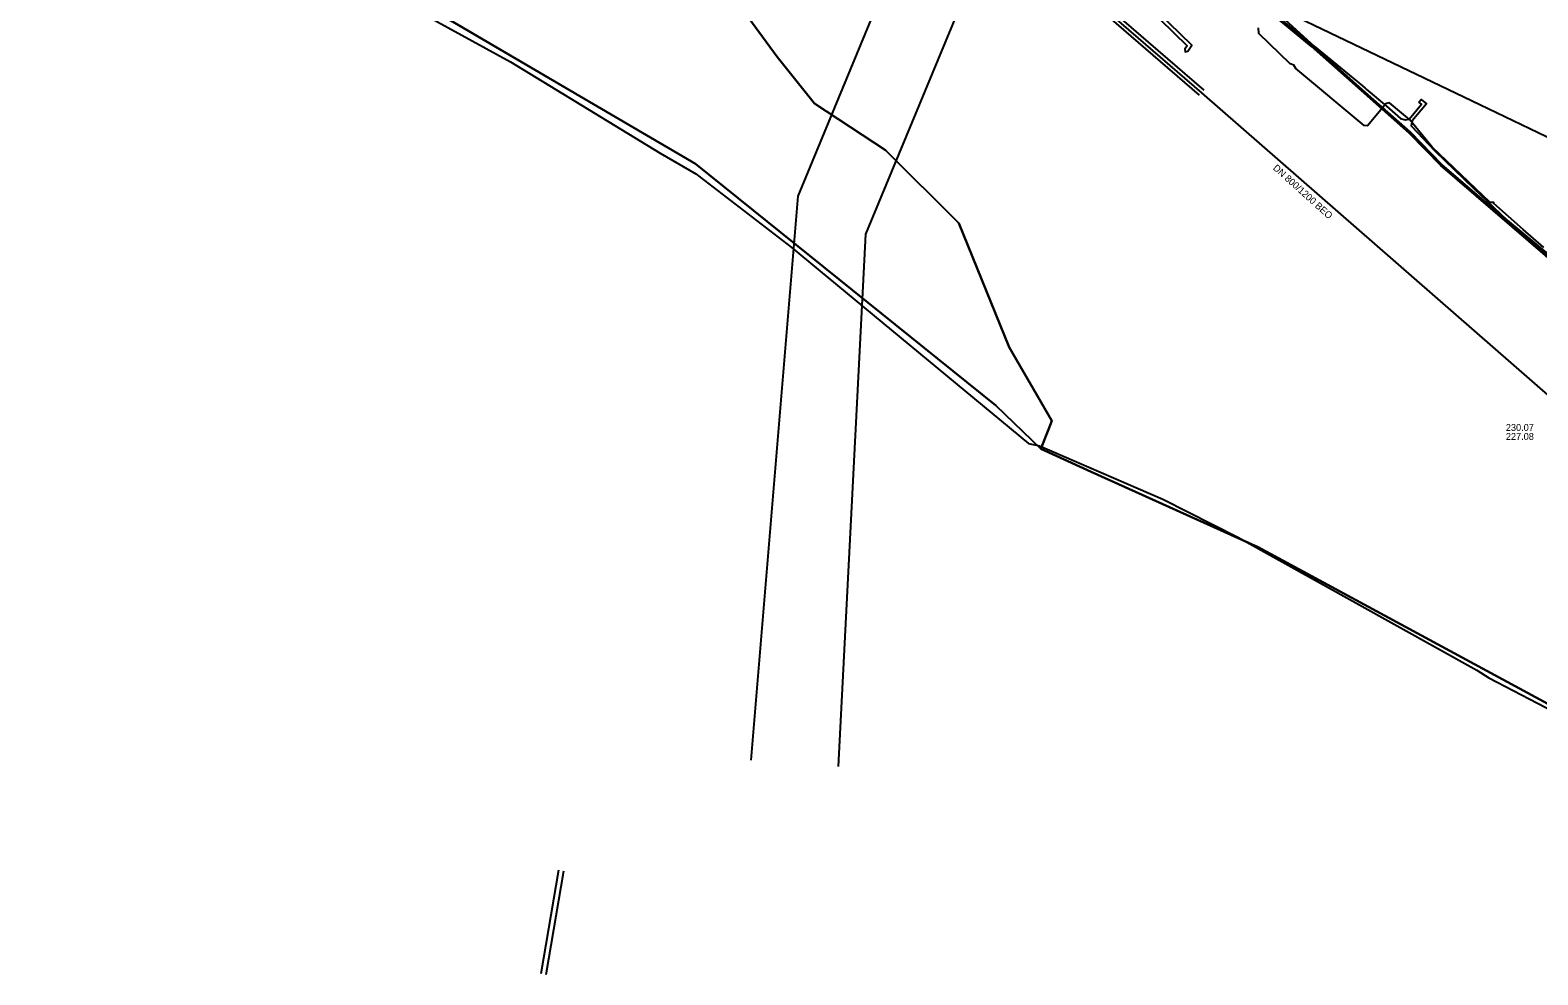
# Model space of a CAD drawing. Extents: x -598233 to -596890, y -1157848 to -1156431.
# Drawn here: x -597662.4 to -597486.4, y -1157494.9 to -1157384.6 of the extents above; entities that cross this region are included whole.
import ezdxf

# ---------------------------------------------------------------- set-up
doc = ezdxf.new("R2010")
doc.units = 0
for name, color, linetype in [('Vrstva 10', 7, 'Continuous'), ('Vrstva 12', 7, 'Continuous'), ('Vrstva 42', 7, 'Continuous'), ('Vrstva 5', 7, 'Continuous'), ('Vrstva 53', 7, 'Continuous'), ('Vrstva 54', 7, 'Continuous'), ('Vrstva 55', 7, 'Continuous'), ('Vrstva 58', 7, 'Continuous'), ('Vrstva 60', 7, 'Continuous'), ('Vrstva 9', 7, 'Continuous')]:
    doc.layers.add(name, color=color, linetype=linetype)

msp = doc.modelspace()

# ---------------------------------------------------------------- linework, layer by layer
at = {"layer": 'Vrstva 10'}
for p, q in [((-597569.47, -1157354.5), (-597525.94, -1157392.17)), ((-597568.95, -1157353.9), (-597525.41, -1157391.56))]:
    msp.add_line(p, q, dxfattribs=at)
at = {"layer": 'Vrstva 42'}
for points in [[(-597481.34, -1157414.46), (-597497.73, -1157400.39), (-597501.39, -1157396.63), (-597506.98, -1157391.67), (-597512.84, -1157386.48), (-597532.34, -1157370.31)], [(-597481.2, -1157414.3), (-597497.59, -1157400.25), (-597501.25, -1157396.49), (-597506.85, -1157391.52), (-597512.71, -1157386.32), (-597532.22, -1157370.15)], [(-597533.63, -1157380.19), (-597527.33, -1157386.39), (-597527.6, -1157386.79), (-597527.56, -1157387.1), (-597527.27, -1157387.02), (-597526.81, -1157386.33), (-597533.36, -1157379.9)], [(-597516.31, -1157382.97), (-597512.51, -1157386.43), (-597506.88, -1157391.05), (-597506.57, -1157391.34), (-597506.43, -1157391.47), (-597504.05, -1157393.43), (-597502.42, -1157394.9), (-597501.85, -1157395.03), (-597501.4, -1157394.95), (-597499.97, -1157393.22), (-597500.28, -1157392.97)], [(-597500.28, -1157392.97), (-597500.02, -1157392.66), (-597499.4, -1157393.17), (-597501.05, -1157395.15), (-597501.19, -1157395.76), (-597498.43, -1157398.65), (-597493.88, -1157403.07), (-597489.96, -1157406.75), (-597484.72, -1157411.12), (-597480.38, -1157414.91), (-597476.59, -1157418.21), (-597471.21, -1157422.78), (-597466.23, -1157426.86), (-597465.82, -1157427.12)]]:
    msp.add_lwpolyline(points, dxfattribs=at)
at = {"layer": 'Vrstva 5'}
msp.add_lwpolyline([(-597556.91, -1157362.67), (-597555.55, -1157363.32), (-597532.84, -1157374.21), (-597493.15, -1157393.25), (-597464.94, -1157406.78)], dxfattribs=at)
at = {"layer": 'Vrstva 53'}
for points in [[(-597084.23, -1156430.86), (-597404.4, -1156705.31), (-597400.05, -1156986.07), (-597572.78, -1157403.95), (-597578.28, -1157469.82)], [(-597070.97, -1156430.86), (-597395.54, -1156711.24), (-597391, -1156989.14), (-597564.9, -1157408.4), (-597568.1, -1157470.57)]]:
    msp.add_lwpolyline(points, dxfattribs=at)
at = {"layer": 'Vrstva 54'}
for p, q in [((-597590.7, -1157366.5), (-597575.19, -1157387.68)), ((-597620.65, -1157379.11), (-597584.75, -1157400.18)), ((-597575.19, -1157387.68), (-597570.84, -1157393.14)), ((-597570.84, -1157393.14), (-597562.56, -1157398.59)), ((-597562.56, -1157398.59), (-597553.98, -1157407.12)), ((-597584.75, -1157400.18), (-597549.68, -1157428.4)), ((-597553.98, -1157407.12), (-597548.13, -1157421.61)), ((-597548.13, -1157421.61), (-597543.15, -1157430.18)), ((-597549.68, -1157428.4), (-597544.41, -1157433.47)), ((-597543.15, -1157430.18), (-597543.54, -1157431.2)), ((-597543.54, -1157431.2), (-597544.41, -1157433.47)), ((-597544.41, -1157433.47), (-597538.53, -1157436.14)), ((-597538.53, -1157436.14), (-597519.06, -1157444.97)), ((-597519.06, -1157444.97), (-597467.58, -1157472.78))]:
    msp.add_line(p, q, dxfattribs=at)
at = {"layer": 'Vrstva 55'}
for points in [[(-597515.3, -1157388.5), (-597518.99, -1157384.97), (-597519.01, -1157384.28)], [(-597485.71, -1157409.95), (-597488.12, -1157407.83), (-597491.52, -1157404.82), (-597491.55, -1157404.7), (-597491.95, -1157404.71), (-597498.72, -1157398.24), (-597501.39, -1157394.99), (-597503.7, -1157393.05), (-597504.11, -1157393.13), (-597506.3, -1157395.74), (-597506.66, -1157395.72), (-597514.65, -1157389.04), (-597514.87, -1157388.66), (-597515.3, -1157388.5)]]:
    msp.add_lwpolyline(points, dxfattribs=at)
at = {"layer": 'Vrstva 58'}
for points in [[(-597832.63, -1157258.59), (-597817.72, -1157263.35), (-597799.43, -1157271.54), (-597764.82, -1157287.79), (-597736.31, -1157305.25), (-597685.36, -1157336.53), (-597636.26, -1157366.06), (-597631.02, -1157373.49), (-597629.98, -1157374.94), (-597622.17, -1157379.53), (-597606.35, -1157388.28), (-597588.86, -1157398.94), (-597584.7, -1157401.36), (-597573.57, -1157409.91)], [(-597573.57, -1157409.91), (-597545.87, -1157432.83), (-597544.57, -1157433.13), (-597530.19, -1157439.34)], [(-597530.19, -1157439.34), (-597521.42, -1157443.78), (-597493.52, -1157459.31)], [(-597493.52, -1157459.31), (-597492.13, -1157460.23), (-597483.61, -1157464.64), (-597453.57, -1157481.73), (-597435.2, -1157488.19), (-597428.05, -1157492.31)], [(-597600.75, -1157482.69), (-597602.82, -1157494.8)], [(-597600.75, -1157482.69), (-597602.82, -1157494.8)], [(-597600.16, -1157482.79), (-597602.23, -1157494.9)], [(-597600.16, -1157482.79), (-597602.23, -1157494.9)]]:
    msp.add_lwpolyline(points, dxfattribs=at)
at = {"layer": 'Vrstva 60'}
for points in [[(-597620.65, -1157379.11), (-597584.75, -1157400.18), (-597549.68, -1157428.4), (-597544.41, -1157433.47), (-597543.54, -1157431.2), (-597543.15, -1157430.18), (-597548.13, -1157421.61), (-597553.98, -1157407.12), (-597562.56, -1157398.59), (-597570.84, -1157393.14), (-597575.19, -1157387.68), (-597590.7, -1157366.5)], [(-597590.7, -1157366.5), (-597575.19, -1157387.68), (-597570.84, -1157393.14), (-597562.56, -1157398.59), (-597553.98, -1157407.12), (-597548.13, -1157421.61), (-597543.15, -1157430.18), (-597543.54, -1157431.2), (-597544.41, -1157433.47), (-597538.53, -1157436.14), (-597519.06, -1157444.97), (-597467.58, -1157472.78)], [(-597467.58, -1157472.78), (-597519.06, -1157444.97), (-597538.53, -1157436.14), (-597544.41, -1157433.47), (-597549.68, -1157428.4), (-597584.75, -1157400.18), (-597620.65, -1157379.11)]]:
    msp.add_lwpolyline(points, dxfattribs=at)
at = {"layer": 'Vrstva 9'}
for p, q in [((-597569.21, -1157354.2), (-597525.67, -1157391.87)), ((-597525.67, -1157391.87), (-597482.49, -1157429.56))]:
    msp.add_line(p, q, dxfattribs=at)

# ---------------------------------------------------------------- texts
at = {"layer": 'Vrstva 12'}
msp.add_text('DN 800/1200 BEO', height=0.8, rotation=317.9916, dxfattribs=at).set_placement((-597517.39, -1157400.76))
for s, p in [('230.07', (-597490.13, -1157431.37)), ('227.08', (-597490.13, -1157432.42))]:
    msp.add_text(s, height=0.8, dxfattribs=at).set_placement(p)

doc.saveas('drawing.dxf')
